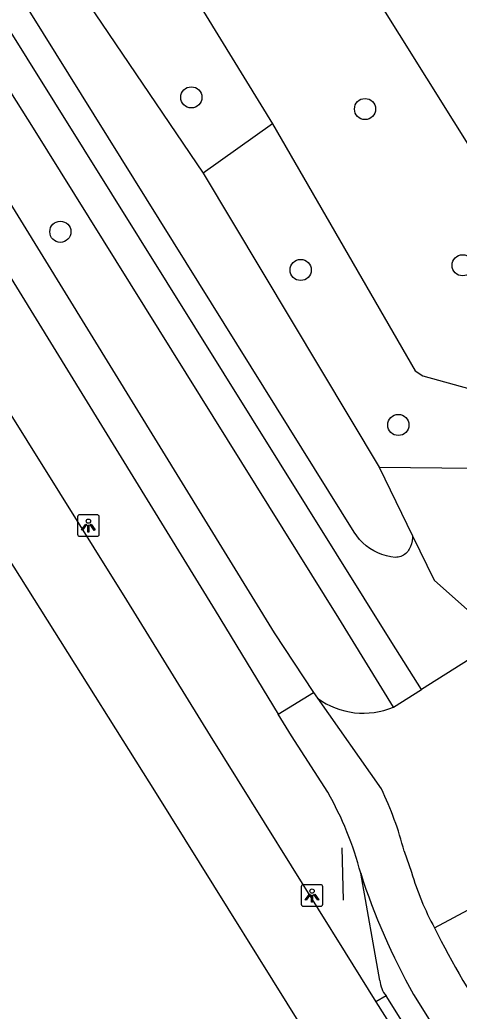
# Model space of a CAD drawing. Extents: x 159353 to 160616, y 385893 to 387321.
# Drawn here: x 159531.12 to 159551.4, y 386083.54 to 386129.36 of the extents above; entities that cross this region are included whole.
import ezdxf

# ---------------------------------------------------------------- set-up
doc = ezdxf.new("R2010")
doc.units = 0
for name, color, linetype in [('IMGEO_Berm_groen', 7, 'Continuous'), ('IMGEO_Boom', 7, 'Continuous'), ('IMGEO_Fietspad_gesloten', 7, 'Continuous'), ('IMGEO_Groenvoorziening', 7, 'Continuous'), ('IMGEO_Hek', 7, 'Continuous'), ('IMGEO_Lichtpunt', 7, 'Continuous'), ('IMGEO_Rijbaan_lokaal_open', 7, 'Continuous'), ('IMGEO_Rijbaan_regionaal_gesloten', 7, 'Continuous'), ('IMGEO_Verkeerseiland_open', 7, 'Continuous'), ('IMGEO_Voetpad_open', 7, 'Continuous'), ('IMGEO_Waterloop', 7, 'Continuous')]:
    doc.layers.add(name, color=color, linetype=linetype)

msp = doc.modelspace()

# ---------------------------------------------------------------- linework, layer by layer
at = {"layer": 'IMGEO_Berm_groen'}
msp.add_lwpolyline([(159549.247, 386105.516), (159550.241, 386103.468), (159553.325, 386100.716)], dxfattribs=at)
at = {"layer": 'IMGEO_Boom'}
for centre in [(159539.038, 386125.774), (159547.057, 386125.235), (159532.991, 386119.564), (159544.084, 386117.8), (159551.565, 386118.016), (159548.592, 386110.634)]:
    msp.add_circle(centre, 0.489, dxfattribs=at)
at = {"layer": 'IMGEO_Fietspad_gesloten'}
for points in [[(159358.992, 386396.356), (159358.992, 386396.356), (159359.467, 386395.596), (159381.824, 386359.807), (159396.397, 386336.533), (159416.709, 386303.89), (159434.509, 386275.359), (159450.358, 386250), (159490.603, 386185.487), (159500, 386170.463), (159500.342, 386169.916), (159512.48, 386150.408), (159515.059, 386146.301), (159542.856, 386101.021), (159544.684, 386098.275)], [(159460.945, 386229.331), (159474.127, 386208.217), (159500, 386166.602), (159501.671, 386163.914), (159504.636, 386159.124), (159513.312, 386145.273), (159516.297, 386140.507), (159529.62, 386119.165), (159540.136, 386102.059), (159543.051, 386097.27)], [(159543.051, 386097.27), (159544.684, 386098.275)], [(159544.684, 386098.275), (159544.867, 386098)], [(159545.332, 386093.656), (159543.667, 386096.259), (159543.051, 386097.27)]]:
    msp.add_lwpolyline(points, dxfattribs=at)
for centre, radius, start, end in [((159532.226, 386086.141), 15.108, 14.4465, 29.8298), ((159589.601, 386107.064), 43.982, 206.5663, 213.7628)]:
    msp.add_arc(centre, radius, start, end, dxfattribs=at)
at = {"layer": 'IMGEO_Groenvoorziening'}
for points in [[(159537.348, 386146.745), (159556.131, 386116.691), (159602.836, 386145.461)], [(159535.995, 386135.635), (159542.791, 386124.554)], [(159542.791, 386124.554), (159539.586, 386122.275)], [(159542.791, 386124.554), (159549.37, 386113.143), (159549.723, 386112.907), (159559.291, 386110.25), (159569.411, 386116.215)], [(159547.706, 386108.69), (159559.298, 386108.563), (159560.446, 386108.325), (159562.354, 386106.406)]]:
    msp.add_lwpolyline(points, dxfattribs=at)
at = {"layer": 'IMGEO_Hek'}
msp.add_lwpolyline([(159546.055, 386088.662), (159545.993, 386091.094)], dxfattribs=at)
at = {"layer": 'IMGEO_Lichtpunt'}
for p, q in [((159533.785, 386106.39), (159533.785, 386105.583)), ((159533.785, 386106.39), (159533.785, 386105.583)), ((159534.687, 386106.485), (159533.879, 386106.485)), ((159534.687, 386106.485), (159533.879, 386106.485)), ((159534.781, 386105.583), (159534.781, 386106.39)), ((159534.781, 386105.583), (159534.781, 386106.39)), ((159533.879, 386105.489), (159534.687, 386105.489)), ((159533.879, 386105.489), (159534.687, 386105.489)), ((159544.11, 386089.29), (159544.11, 386088.483)), ((159544.11, 386089.29), (159544.11, 386088.483)), ((159545.012, 386089.385), (159544.204, 386089.385)), ((159545.012, 386089.385), (159544.204, 386089.385)), ((159545.106, 386088.483), (159545.106, 386089.29)), ((159545.106, 386088.483), (159545.106, 386089.29)), ((159544.204, 386088.389), (159545.012, 386088.389)), ((159544.204, 386088.389), (159545.012, 386088.389))]:
    msp.add_line(p, q, dxfattribs=at)
for points in [[(159534.159, 386106.054), (159534.198, 386106.026), (159534.01, 386105.764), (159533.972, 386105.791), (159534.159, 386106.054)], [(159534.261, 386106.006), (159534.308, 386106.006), (159534.308, 386105.684), (159534.261, 386105.684), (159534.261, 386106.006)], [(159534.371, 386106.026), (159534.409, 386106.053), (159534.596, 386105.791), (159534.557, 386105.763), (159534.371, 386106.026)], [(159544.484, 386088.954), (159544.523, 386088.926), (159544.335, 386088.664), (159544.297, 386088.691), (159544.484, 386088.954)], [(159544.696, 386088.926), (159544.734, 386088.953), (159544.921, 386088.691), (159544.882, 386088.663), (159544.696, 386088.926)], [(159544.586, 386088.906), (159544.633, 386088.906), (159544.633, 386088.584), (159544.586, 386088.584), (159544.586, 386088.906)]]:
    msp.add_lwpolyline(points, dxfattribs=at)
for centre in [(159534.284, 386106.188), (159544.609, 386089.088)]:
    msp.add_circle(centre, 0.0994, dxfattribs=at)
for centre, start, end in [((159533.879, 386106.39), 90, 180), ((159533.879, 386106.39), 90, 180), ((159534.687, 386106.39), 0, 90), ((159534.687, 386106.39), 0, 90), ((159533.879, 386105.583), 180, 270), ((159533.879, 386105.583), 180, 270), ((159534.687, 386105.583), 270, 0), ((159534.687, 386105.583), 270, 360), ((159544.204, 386089.29), 90, 180), ((159544.204, 386089.29), 90, 180), ((159545.012, 386089.29), 0, 90), ((159545.012, 386089.29), 0, 90), ((159544.204, 386088.483), 180, 270), ((159544.204, 386088.483), 180, 270), ((159545.012, 386088.483), 270, 0), ((159545.012, 386088.483), 270, 360)]:
    msp.add_arc(centre, 0.0946, start, end, dxfattribs=at)
at = {"layer": 'IMGEO_Rijbaan_lokaal_open'}
for points in [[(159553.325, 386100.716), (159549.67, 386098.413)], [(159548.371, 386097.594), (159549.67, 386098.413)], [(159544.867, 386098), (159547.808, 386093.816)], [(159548.858, 386090.933), (159549.202, 386089.959)], [(159547.746, 386084.959), (159546.856, 386089.91)], [(159550.263, 386087.394), (159552.05, 386088.344)], [(159634.712, 385945.597), (159604.869, 385993.474), (159548.024, 386084.243)], [(159549.298, 386084.317), (159635.649, 385946.19)]]:
    msp.add_lwpolyline(points, dxfattribs=at)
for centre, radius, start, end in [((159546.977, 386100.883), 3.572, 233.8037, 292.9778), ((159534.132, 386087.202), 15.192, 14.2159, 25.8078), ((159575.507, 386099.09), 30.086, 197.7657, 209.4081), ((159561.343, 386093.479), 12.641, 196.1687, 208.7757), ((159549, 386085.034), 1.256, 183.4117, 219.0275)]:
    msp.add_arc(centre, radius, start, end, dxfattribs=at)
at = {"layer": 'IMGEO_Rijbaan_regionaal_gesloten'}
for points in [[(159510.41, 386143.562), (159519.207, 386129.517), (159536.038, 386102.53), (159539.905, 386096.263), (159546.132, 386086.251), (159547.558, 386083.97)], [(159653.615, 385907.472), (159652.932, 385908.561), (159615.623, 385967.986), (159537.421, 386093.594), (159507.222, 386141.683)], [(159547.558, 386083.97), (159548.244, 386082.873), (159551.941, 386076.961), (159558.289, 386066.899), (159565.905, 386054.733), (159572.767, 386043.649), (159578.984, 386033.798), (159585.48, 386023.515), (159593.007, 386011.43), (159600.163, 386000), (159608.349, 385986.889), (159615.796, 385974.815), (159623.025, 385963.202), (159629.558, 385952.69), (159640.297, 385935.554)]]:
    msp.add_lwpolyline(points, dxfattribs=at)
at = {"layer": 'IMGEO_Verkeerseiland_open'}
msp.add_lwpolyline([(159548.024, 386084.243), (159547.558, 386083.97)], dxfattribs=at)
at = {"layer": 'IMGEO_Voetpad_open'}
for points in [[(159548.371, 386097.594), (159545.848, 386101.702), (159531.743, 386124.354), (159519.361, 386144.039), (159517.175, 386147.549), (159507.63, 386162.875), (159501.77, 386172.355), (159500, 386175.187), (159458.712, 386241.251), (159453.256, 386250), (159435.15, 386279.032), (159415.41, 386310.673), (159399.888, 386335.332), (159389.058, 386352.807), (159376.566, 386372.971), (159363.439, 386393.878), (159361.065, 386397.75), (159360.601, 386398.506)], [(159549.67, 386098.413), (159548.288, 386100.577), (159518.514, 386148.338)]]:
    msp.add_lwpolyline(points, dxfattribs=at)
at = {"layer": 'IMGEO_Waterloop'}
for points in [[(159549.247, 386105.516), (159549.242, 386105.412), (159549.224, 386105.277), (159549.194, 386105.145), (159549.152, 386105.016), (159549.128, 386104.955), (159549.099, 386104.896), (159549.065, 386104.84), (159549.026, 386104.788), (159548.982, 386104.739), (159548.935, 386104.694), (159548.883, 386104.653), (159548.828, 386104.617), (159548.77, 386104.587), (159548.71, 386104.561), (159548.647, 386104.541), (159548.583, 386104.527), (159548.518, 386104.518), (159548.453, 386104.515), (159548.245, 386104.54), (159548.039, 386104.583), (159547.838, 386104.643), (159547.643, 386104.721), (159547.455, 386104.815), (159547.276, 386104.925), (159547.108, 386105.05), (159546.95, 386105.189), (159546.806, 386105.341), (159546.674, 386105.505), (159546.558, 386105.68), (159519.603, 386148.98)], [(159532.11, 386133.331), (159539.586, 386122.275)], [(159539.586, 386122.275), (159547.706, 386108.69)], [(159547.706, 386108.69), (159549.247, 386105.516)]]:
    msp.add_lwpolyline(points, dxfattribs=at)

doc.saveas('drawing.dxf')
